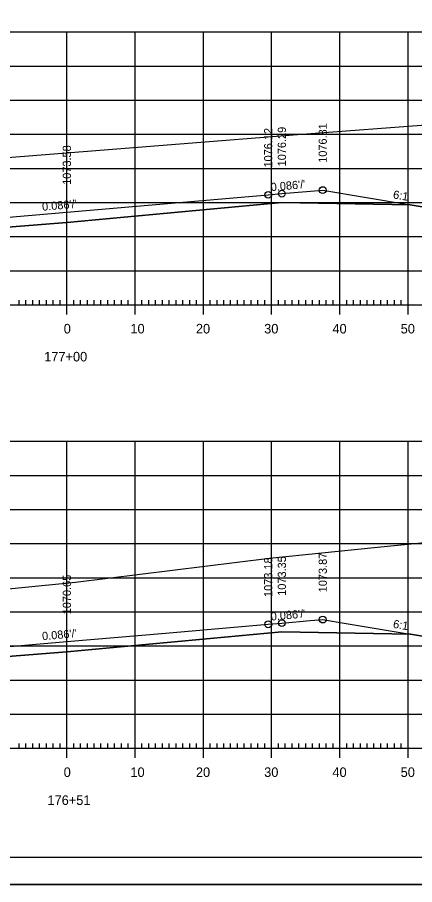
# Model space of a CAD drawing. Extents: x 1322838 to 1324533, y 339903 to 351025.
# Drawn here: x 1323696.5 to 1323754.7, y 348038.5 to 348165.7 of the extents above; entities that cross this region are included whole.
import ezdxf

# ---------------------------------------------------------------- set-up
doc = ezdxf.new("R2010")
doc.units = 0
for name, color, linetype in [('R_Alt Surface', 7, 'Continuous'), ('R_Axis', 7, 'Continuous'), ('R_Axis Annot', 7, 'Continuous'), ('R_Border', 7, 'Continuous'), ('R_Exist Surface', 7, 'Continuous'), ('R_Fin Surface', 7, 'Continuous'), ('R_Fin Surface Annot', 7, 'Continuous'), ('R_Grid', 7, 'Continuous'), ('R_No Plot', 7, 'Continuous')]:
    doc.layers.add(name, color=color, linetype=linetype)

msp = doc.modelspace()

# ---------------------------------------------------------------- linework, layer by layer
at = {"layer": 'R_Alt Surface'}
for points in [[(1323651.84, 348131.49), (1323672.22, 348133.11), (1323703.72, 348135.61), (1323735.22, 348138.53), (1323754.04, 348138.2)], [(1323651.84, 348068.55), (1323672.22, 348070.17), (1323703.72, 348072.67), (1323735.22, 348075.59), (1323754.04, 348075.26)]]:
    msp.add_lwpolyline(points, dxfattribs=at)
at = {"layer": 'R_Axis'}
for p, q in [((1323703.72, 348122.13), (1323703.72, 348124.93)), ((1323713.72, 348122.13), (1323713.72, 348124.93)), ((1323723.72, 348122.13), (1323723.72, 348124.93)), ((1323733.72, 348122.13), (1323733.72, 348124.93)), ((1323743.72, 348122.13), (1323743.72, 348124.93)), ((1323753.72, 348122.13), (1323753.72, 348124.93)), ((1323563.72, 348123.53), (1323843.72, 348123.53)), ((1323696.72, 348123.53), (1323696.72, 348124.23)), ((1323697.72, 348123.53), (1323697.72, 348124.23)), ((1323698.72, 348123.53), (1323698.72, 348124.23)), ((1323699.72, 348123.53), (1323699.72, 348124.23)), ((1323700.72, 348123.53), (1323700.72, 348124.23)), ((1323701.72, 348123.53), (1323701.72, 348124.23)), ((1323702.72, 348123.53), (1323702.72, 348124.23)), ((1323704.72, 348123.53), (1323704.72, 348124.23)), ((1323705.72, 348123.53), (1323705.72, 348124.23)), ((1323706.72, 348123.53), (1323706.72, 348124.23)), ((1323707.72, 348123.53), (1323707.72, 348124.23)), ((1323708.72, 348123.53), (1323708.72, 348124.23)), ((1323709.72, 348123.53), (1323709.72, 348124.23)), ((1323710.72, 348123.53), (1323710.72, 348124.23)), ((1323711.72, 348123.53), (1323711.72, 348124.23)), ((1323712.72, 348123.53), (1323712.72, 348124.23)), ((1323714.72, 348123.53), (1323714.72, 348124.23)), ((1323715.72, 348123.53), (1323715.72, 348124.23)), ((1323716.72, 348123.53), (1323716.72, 348124.23)), ((1323717.72, 348123.53), (1323717.72, 348124.23)), ((1323718.72, 348123.53), (1323718.72, 348124.23)), ((1323719.72, 348123.53), (1323719.72, 348124.23)), ((1323720.72, 348123.53), (1323720.72, 348124.23)), ((1323721.72, 348123.53), (1323721.72, 348124.23)), ((1323722.72, 348123.53), (1323722.72, 348124.23)), ((1323724.72, 348123.53), (1323724.72, 348124.23)), ((1323725.72, 348123.53), (1323725.72, 348124.23)), ((1323726.72, 348123.53), (1323726.72, 348124.23)), ((1323727.72, 348123.53), (1323727.72, 348124.23)), ((1323728.72, 348123.53), (1323728.72, 348124.23)), ((1323729.72, 348123.53), (1323729.72, 348124.23)), ((1323730.72, 348123.53), (1323730.72, 348124.23)), ((1323731.72, 348123.53), (1323731.72, 348124.23)), ((1323732.72, 348123.53), (1323732.72, 348124.23)), ((1323734.72, 348123.53), (1323734.72, 348124.23)), ((1323735.72, 348123.53), (1323735.72, 348124.23)), ((1323736.72, 348123.53), (1323736.72, 348124.23)), ((1323737.72, 348123.53), (1323737.72, 348124.23)), ((1323738.72, 348123.53), (1323738.72, 348124.23)), ((1323739.72, 348123.53), (1323739.72, 348124.23)), ((1323740.72, 348123.53), (1323740.72, 348124.23)), ((1323741.72, 348123.53), (1323741.72, 348124.23)), ((1323742.72, 348123.53), (1323742.72, 348124.23)), ((1323744.72, 348123.53), (1323744.72, 348124.23)), ((1323745.72, 348123.53), (1323745.72, 348124.23)), ((1323746.72, 348123.53), (1323746.72, 348124.23)), ((1323747.72, 348123.53), (1323747.72, 348124.23)), ((1323748.72, 348123.53), (1323748.72, 348124.23)), ((1323749.72, 348123.53), (1323749.72, 348124.23)), ((1323750.72, 348123.53), (1323750.72, 348124.23)), ((1323751.72, 348123.53), (1323751.72, 348124.23)), ((1323752.72, 348123.53), (1323752.72, 348124.23)), ((1323703.72, 348057.13), (1323703.72, 348059.93)), ((1323713.72, 348057.13), (1323713.72, 348059.93)), ((1323723.72, 348057.13), (1323723.72, 348059.93)), ((1323733.72, 348057.13), (1323733.72, 348059.93)), ((1323743.72, 348057.13), (1323743.72, 348059.93)), ((1323753.72, 348057.13), (1323753.72, 348059.93)), ((1323563.72, 348058.53), (1323843.72, 348058.53)), ((1323696.72, 348058.53), (1323696.72, 348059.23)), ((1323697.72, 348058.53), (1323697.72, 348059.23)), ((1323698.72, 348058.53), (1323698.72, 348059.23)), ((1323699.72, 348058.53), (1323699.72, 348059.23)), ((1323700.72, 348058.53), (1323700.72, 348059.23)), ((1323701.72, 348058.53), (1323701.72, 348059.23)), ((1323702.72, 348058.53), (1323702.72, 348059.23)), ((1323704.72, 348058.53), (1323704.72, 348059.23)), ((1323705.72, 348058.53), (1323705.72, 348059.23)), ((1323706.72, 348058.53), (1323706.72, 348059.23)), ((1323707.72, 348058.53), (1323707.72, 348059.23)), ((1323708.72, 348058.53), (1323708.72, 348059.23)), ((1323709.72, 348058.53), (1323709.72, 348059.23)), ((1323710.72, 348058.53), (1323710.72, 348059.23)), ((1323711.72, 348058.53), (1323711.72, 348059.23)), ((1323712.72, 348058.53), (1323712.72, 348059.23)), ((1323714.72, 348058.53), (1323714.72, 348059.23)), ((1323715.72, 348058.53), (1323715.72, 348059.23)), ((1323716.72, 348058.53), (1323716.72, 348059.23)), ((1323717.72, 348058.53), (1323717.72, 348059.23)), ((1323718.72, 348058.53), (1323718.72, 348059.23)), ((1323719.72, 348058.53), (1323719.72, 348059.23)), ((1323720.72, 348058.53), (1323720.72, 348059.23)), ((1323721.72, 348058.53), (1323721.72, 348059.23)), ((1323722.72, 348058.53), (1323722.72, 348059.23)), ((1323724.72, 348058.53), (1323724.72, 348059.23)), ((1323725.72, 348058.53), (1323725.72, 348059.23)), ((1323726.72, 348058.53), (1323726.72, 348059.23)), ((1323727.72, 348058.53), (1323727.72, 348059.23)), ((1323728.72, 348058.53), (1323728.72, 348059.23)), ((1323729.72, 348058.53), (1323729.72, 348059.23)), ((1323730.72, 348058.53), (1323730.72, 348059.23)), ((1323731.72, 348058.53), (1323731.72, 348059.23)), ((1323732.72, 348058.53), (1323732.72, 348059.23)), ((1323734.72, 348058.53), (1323734.72, 348059.23)), ((1323735.72, 348058.53), (1323735.72, 348059.23)), ((1323736.72, 348058.53), (1323736.72, 348059.23)), ((1323737.72, 348058.53), (1323737.72, 348059.23)), ((1323738.72, 348058.53), (1323738.72, 348059.23)), ((1323739.72, 348058.53), (1323739.72, 348059.23)), ((1323740.72, 348058.53), (1323740.72, 348059.23)), ((1323741.72, 348058.53), (1323741.72, 348059.23)), ((1323742.72, 348058.53), (1323742.72, 348059.23)), ((1323744.72, 348058.53), (1323744.72, 348059.23)), ((1323745.72, 348058.53), (1323745.72, 348059.23)), ((1323746.72, 348058.53), (1323746.72, 348059.23)), ((1323747.72, 348058.53), (1323747.72, 348059.23)), ((1323748.72, 348058.53), (1323748.72, 348059.23)), ((1323749.72, 348058.53), (1323749.72, 348059.23)), ((1323750.72, 348058.53), (1323750.72, 348059.23)), ((1323751.72, 348058.53), (1323751.72, 348059.23)), ((1323752.72, 348058.53), (1323752.72, 348059.23))]:
    msp.add_line(p, q, dxfattribs=at)
at = {"layer": 'R_Border'}
msp.add_line((1323861.9, 348042.53), (1323545.72, 348042.53), dxfattribs=at)
at = {"layer": 'R_Exist Surface'}
for points in [[(1323624.35, 348135.8), (1323626.02, 348135.66), (1323627.42, 348135.53), (1323628.6, 348135.31), (1323629.34, 348135.16), (1323630.12, 348134.68), (1323632.14, 348133.86), (1323637.86, 348136.14), (1323639.64, 348136.93), (1323653.64, 348139.89), (1323656.03, 348140.38), (1323664.61, 348142.09), (1323670.1, 348143.22), (1323685.74, 348144.4), (1323737.53, 348148.48), (1323758.29, 348150.05)], [(1323671.02, 348079.5), (1323704.98, 348082.87), (1323733.4, 348086.42), (1323748.77, 348087.95), (1323765.47, 348089.62)]]:
    msp.add_lwpolyline(points, dxfattribs=at)
at = {"layer": 'R_Fin Surface'}
for points in [[(1323623.79, 348135.82), (1323623.8, 348135.82), (1323642.4, 348129.61), (1323644.21, 348130.22), (1323644.55, 348130.28), (1323651.84, 348131.49), (1323651.84, 348131.49), (1323659.31, 348132.74), (1323666.22, 348133.89), (1323672.22, 348134.4), (1323674.22, 348134.58), (1323674.22, 348134.58), (1323703.72, 348137.11), (1323733.22, 348139.65), (1323735.22, 348139.82), (1323741.21, 348140.34), (1323754.04, 348138.2), (1323763.22, 348136.67), (1323817.78, 348154.86), (1323817.78, 348154.86)], [(1323677.91, 348071.95), (1323703.7, 348074.17), (1323703.72, 348074.17), (1323718.16, 348075.42), (1323733.2, 348076.71), (1323733.22, 348076.71), (1323735.22, 348076.88), (1323739.38, 348077.24), (1323741.21, 348077.4), (1323743.48, 348077.02), (1323754.03, 348075.26), (1323754.04, 348075.26), (1323754.05, 348075.26), (1323761.32, 348074.05)]]:
    msp.add_lwpolyline(points, dxfattribs=at)
at = {"layer": 'R_Grid'}
for p, q in [((1323563.72, 348163.53), (1323843.72, 348163.53)), ((1323703.72, 348123.53), (1323703.72, 348163.53)), ((1323713.72, 348123.53), (1323713.72, 348163.53)), ((1323723.72, 348123.53), (1323723.72, 348163.53)), ((1323733.72, 348123.53), (1323733.72, 348163.53)), ((1323743.72, 348123.53), (1323743.72, 348163.53)), ((1323753.72, 348123.53), (1323753.72, 348163.53)), ((1323563.72, 348158.53), (1323843.72, 348158.53)), ((1323563.72, 348153.53), (1323843.72, 348153.53)), ((1323563.72, 348148.53), (1323843.72, 348148.53)), ((1323563.72, 348143.53), (1323843.72, 348143.53)), ((1323563.72, 348138.53), (1323843.72, 348138.53)), ((1323563.72, 348133.53), (1323843.72, 348133.53)), ((1323563.72, 348128.53), (1323843.72, 348128.53)), ((1323563.72, 348123.53), (1323843.72, 348123.53)), ((1323563.72, 348103.53), (1323843.72, 348103.53)), ((1323703.72, 348058.53), (1323703.72, 348103.53)), ((1323713.72, 348058.53), (1323713.72, 348103.53)), ((1323723.72, 348058.53), (1323723.72, 348103.53)), ((1323733.72, 348058.53), (1323733.72, 348103.53)), ((1323743.72, 348058.53), (1323743.72, 348103.53)), ((1323753.72, 348058.53), (1323753.72, 348103.53)), ((1323563.72, 348098.53), (1323843.72, 348098.53)), ((1323563.72, 348093.53), (1323843.72, 348093.53)), ((1323563.72, 348088.53), (1323843.72, 348088.53)), ((1323563.72, 348083.53), (1323843.72, 348083.53)), ((1323563.72, 348078.53), (1323843.72, 348078.53)), ((1323563.72, 348073.53), (1323843.72, 348073.53)), ((1323563.72, 348068.53), (1323843.72, 348068.53)), ((1323563.72, 348063.53), (1323843.72, 348063.53)), ((1323563.72, 348058.53), (1323843.72, 348058.53))]:
    msp.add_line(p, q, dxfattribs=at)
at = {"layer": 'R_No Plot'}
msp.add_line((1323533.31, 348038.55), (1323866.65, 348038.55), dxfattribs=at)
for points in [[(1323533.31, 348251.88), (1323866.65, 348251.88), (1323866.65, 348038.55), (1323533.31, 348038.55)], [(1323779.64, 348247.99), (1323799.26, 348247.99), (1323799.26, 348238.11), (1323815.37, 348238.11), (1323838.57, 348238.11), (1323838.57, 348205.44), (1323861.77, 348205.44), (1323861.9, 348042.53), (1323545.72, 348042.53), (1323545.72, 348247.99)]]:
    msp.add_lwpolyline(points, close=True, dxfattribs=at)
for points in [[(1323624.35, 348135.8), (1323626.02, 348135.66), (1323627.42, 348135.53), (1323628.6, 348135.31), (1323629.34, 348135.16), (1323630.12, 348134.68), (1323632.14, 348133.86), (1323637.86, 348136.14), (1323639.64, 348136.93), (1323653.64, 348139.89), (1323656.03, 348140.38), (1323664.61, 348142.09), (1323670.1, 348143.22), (1323685.74, 348144.4), (1323737.53, 348148.48), (1323758.29, 348150.05)], [(1323763.22, 348136.67), (1323754.04, 348138.2), (1323735.22, 348138.53), (1323703.72, 348135.61), (1323672.22, 348133.11), (1323651.84, 348131.49), (1323651.84, 348131.49), (1323644.55, 348130.28), (1323644.21, 348130.22), (1323642.4, 348129.61), (1323623.8, 348135.82)], [(1323671.02, 348079.5), (1323704.98, 348082.87), (1323733.4, 348086.42), (1323748.77, 348087.95), (1323765.47, 348089.62)], [(1323761.32, 348074.05), (1323754.05, 348075.26), (1323754.04, 348075.26), (1323735.22, 348075.59), (1323703.72, 348072.67), (1323672.22, 348070.17)]]:
    msp.add_lwpolyline(points, dxfattribs=at)
for centre in [(1323733.22, 348139.65), (1323735.22, 348139.82), (1323741.21, 348140.34), (1323741.21, 348077.4), (1323733.22, 348076.71), (1323735.22, 348076.88)]:
    msp.add_circle(centre, 0.5, dxfattribs=at)

# ---------------------------------------------------------------- texts
at = {"layer": 'R_Axis Annot'}
for s, p in [('0', (1323703.26, 348119.33)), ('10', (1323713.03, 348119.33)), ('20', (1323722.63, 348119.33)), ('30', (1323732.63, 348119.33)), ('40', (1323742.63, 348119.33)), ('50', (1323752.63, 348119.33)), ('177+00', (1323700.4, 348115.23)), ('0', (1323703.26, 348054.33)), ('10', (1323713.03, 348054.33)), ('20', (1323722.63, 348054.33)), ('30', (1323732.63, 348054.33)), ('40', (1323742.63, 348054.33)), ('50', (1323752.63, 348054.33)), ('176+51', (1323700.88, 348050.23))]:
    msp.add_text(s, height=1.4, dxfattribs=at).set_placement(p)
at = {"layer": 'R_Fin Surface Annot'}
for s, rotation, p in [('1076.81', 90, (1323741.81, 348144.34)), ('1076.12', 90, (1323733.82, 348143.65)), ('1076.29', 90, (1323735.82, 348143.82)), ('1073.58', 90, (1323704.32, 348141.11)), ("0.086'/'", 4.9159, (1323733.64, 348140.19)), ('6:1', 350.537, (1323751.45, 348139.14)), ("0.086'/'", 4.9154, (1323700.14, 348137.31)), ('1073.18', 90, (1323733.82, 348080.71)), ('1073.35', 90, (1323735.82, 348080.88)), ('1073.87', 90, (1323741.81, 348081.4)), ('1070.65', 90, (1323704.32, 348078.17)), ("0.086'/'", 4.9158, (1323733.64, 348077.25)), ('6:1', 350.5397, (1323751.45, 348076.2)), ("0.086'/'", 4.9153, (1323700.14, 348074.37))]:
    msp.add_text(s, height=1.2, rotation=rotation, dxfattribs=at).set_placement(p)

doc.saveas('drawing.dxf')
